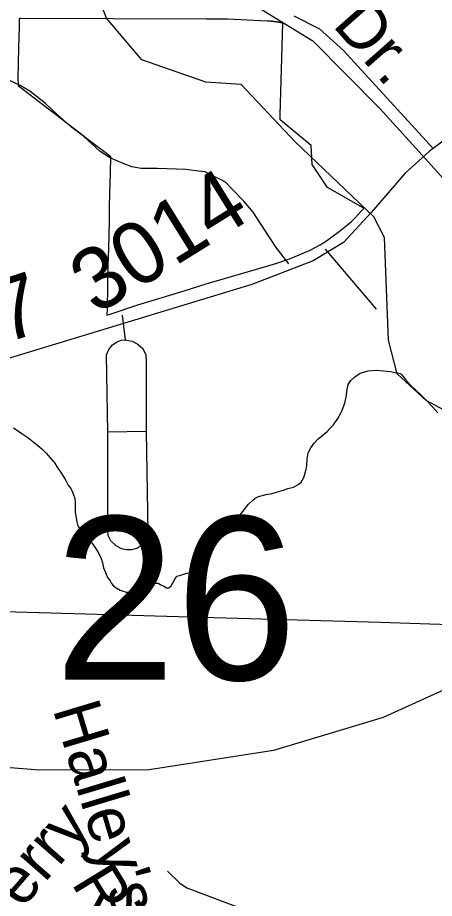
# Model space of a CAD drawing. Extents: x 2001466 to 31450019, y -30647475 to 847247.
# Drawn here: x 2049241 to 2050918, y 750972 to 754517 of the extents above; entities that cross this region are included whole.
import ezdxf

# ---------------------------------------------------------------- set-up
doc = ezdxf.new("R2010")
doc.units = 0
for name, color, linetype in [('Exist Boundary Political City Limit New Hole', 7, 'Continuous'), ('Exist Hydrographic Creek Single Shore', 7, 'Continuous'), ('Exist Hydrographic Misc Water Feature', 7, 'Continuous'), ('Exist Road Non-System Type 51', 7, 'Continuous'), ('Exist Road Non-System Type 51 Label', 7, 'Continuous'), ('Exist Road Secondary Mileage Hundredths English Label', 7, 'Continuous'), ('Exist Road Secondary Structure Standard Bridge Number Label', 7, 'Continuous'), ('Exist Road Secondary Type 51 Attributed', 7, 'Continuous'), ('Exist Road Secondary Type 51 Number Label', 7, 'Continuous'), ('Exist Utilities Electrical Transmission Line', 7, 'Continuous'), ('Map Preparation Boundary City Limit Buffer Line', 7, 'Continuous')]:
    doc.layers.add(name, color=color, linetype=linetype)

msp = doc.modelspace()

# ---------------------------------------------------------------- linework, layer by layer
at = {"layer": 'Exist Boundary Political City Limit New Hole'}
msp.add_lwpolyline([(2049601.2, 753346.2), (2049600.6, 753319.7), (2049609.1, 753322.3), (2049724.8, 753360.8), (2049911.1, 753417.5), (2050000, 753446.2), (2050243.6, 753516.4), (2050284.2, 753529.4), (2050334.9, 753546.5), (2050349.4, 753551.9), (2050418, 753581.1), (2050459, 753602.1), (2050470, 753608.9), (2050483.8, 753618.3), (2050536.8, 753657.2), (2050570.4, 753684.7), (2050584.4, 753696.9), (2050598, 753709.9), (2050610.9, 753723.2), (2050626.2, 753740.2), (2050634.2, 753749), (2050621.8, 753757.5), (2050488.4, 753833.6), (2050426.6, 753925.3), (2050422.1, 754002.2), (2050297.5, 754106), (2050297.5, 754107.6), (2050298, 754126.6), (2050302.9, 754307.9), (2050309.2, 754494.6), (2050307.2, 754495.1), (2050305.8, 754495.4), (2050303.9, 754495.8), (2050301.9, 754496.2), (2050300.4, 754496.5), (2050298.9, 754496.8), (2050297, 754497.1), (2050295, 754497.5), (2050293.5, 754497.8), (2050292, 754498.1), (2050290.1, 754498.4), (2050288.1, 754498.8), (2050286.1, 754499.1), (2050284.1, 754499.4), (2050282.6, 754499.6), (2050281.1, 754499.8), (2050279.2, 754500.1), (2050277.2, 754500.4), (2050275.2, 754500.6), (2050273.8, 754500.8), (2050272.2, 754500.9), (2050270.2, 754501.2), (2050268.8, 754501.4), (2050267.2, 754501.5), (2050265.2, 754501.8), (2050263.2, 754501.9), (2050261.4, 754502.1), (2050259.4, 754502.2), (2050257.4, 754502.4), (2050255.9, 754502.6), (2050254.4, 754502.6), (2050252.4, 754502.8), (2050250.9, 754502.9), (2050249.4, 754502.9), (2050247.4, 754503.1), (2050245.8, 754503.1), (2050085.8, 754510.3), (2050000, 754510.6), (2049253.6, 754513.6), (2049248, 754513.8), (2049247.2, 754479.6), (2049245.4, 754396.5), (2049242.6, 754270.8), (2049242.6, 754268.7), (2049243.5, 754251.4), (2049244, 754243.2), (2049291.1, 754207), (2049342.9, 754167.3), (2049386.5, 754133.9), (2049430.1, 754100.4), (2049473.8, 754066.9), (2049524.5, 754027.9), (2049593.5, 753975), (2049603.9, 753967), (2049614.9, 753958.6), (2049613.4, 753890.4), (2049611.5, 753808.5), (2049610.2, 753753.6), (2049609.1, 753698.6), (2049607.9, 753643.6), (2049606.6, 753588.6), (2049605, 753517.4), (2049603, 753423.9), (2049601.5, 753356.8), (2049601.2, 753346.2)], dxfattribs=at)
at = {"layer": 'Exist Hydrographic Creek Single Shore'}
for points in [[(2050993.1, 752917.9), (2050885, 752975.9), (2050768.1, 753083.3), (2050734.1, 753218.4), (2050717.1, 753632.2), (2050675, 753715.1), (2050358, 754016.9), (2050141.1, 754247.6), (2049999.2, 754257.2), (2049741, 754347.7), (2049599.1, 754514.7), (2049557.1, 754623.9), (2049407.2, 754689.2), (2049332.1, 754822), (2048931.1, 755187.8), (2048723.1, 755172.4), (2048614.1, 755230.4), (2048414.1, 755477.2), (2048222.2, 755635.4), (2048178.2, 755653.3)], [(2051317.7, 752062.8), (2051278.1, 751999.9), (2051120, 751885), (2050712.1, 751699.8), (2050271.1, 751567.7), (2049771.2, 751489.3), (2049329.1, 751488.5), (2048604.2, 751546), (2048113.1, 751621.7), (2046229.1, 752191.7)]]:
    msp.add_lwpolyline(points, dxfattribs=at)
at = {"layer": 'Exist Hydrographic Misc Water Feature'}
for points in [[(2050291, 752609.4), (2050311.3, 752615.6), (2050328.7, 752621.5), (2050351.1, 752627.5), (2050370.9, 752637.8), (2050382.8, 752647.8), (2050393.1, 752665.7), (2050400.7, 752693.8), (2050405, 752713.8), (2050406.6, 752741.5), (2050410.5, 752765.7), (2050420.8, 752785.6), (2050434.3, 752803.8), (2050450.5, 752821.7), (2050462.4, 752831.7), (2050486.6, 752851.9), (2050498.3, 752863.9), (2050512.6, 752878), (2050530.1, 752904.1), (2050544.2, 752930), (2050558.4, 752966), (2050564.1, 752995.9), (2050566.4, 753013.8), (2050571.9, 753040.1), (2050582.1, 753056), (2050598.1, 753071.9), (2050619.9, 753086), (2050652.3, 753096.1), (2050685.7, 753098.4), (2050713.8, 753096.1), (2050741.7, 753092.3), (2050754.2, 753090.4), (2050782.1, 753084.2)], [(2050782.1, 753084.2), (2050786, 753080.3), (2050802.4, 753060.4), (2050822.1, 753038.3), (2050842.1, 753018.7), (2050865.9, 752996.4), (2050888.3, 752974.7), (2050910.2, 752950.7), (2050932.2, 752926.7)], [(2049224.9, 752865.6), (2049258.5, 752843.4), (2049282.7, 752827.6), (2049303, 752811.6), (2049322.9, 752795.6), (2049338.9, 752781.8), (2049356.8, 752763.7), (2049372.7, 752745.8), (2049390.8, 752723.6), (2049400.8, 752707.9), (2049412.7, 752689.9), (2049425, 752671.8), (2049434.9, 752654), (2049444.9, 752635.9), (2049455, 752621.8), (2049459.3, 752613.8), (2049465, 752600), (2049471.4, 752582), (2049473.2, 752565.9), (2049473.4, 752546), (2049473.4, 752528.1), (2049475.5, 752510), (2049479.4, 752487.9), (2049483.1, 752471.9), (2049493.1, 752458.2), (2049505.2, 752444.2), (2049513.4, 752432), (2049527.8, 752418.1), (2049537.6, 752406), (2049549.3, 752390), (2049557.7, 752378.2), (2049565.5, 752364.1), (2049575.7, 752344.2), (2049583.5, 752322.4), (2049587.4, 752302.3), (2049595.4, 752284.1), (2049603.6, 752264.2), (2049613.7, 752250.5), (2049619.6, 752240.2), (2049627.8, 752230.5), (2049637.5, 752222.5), (2049654.1, 752212.3), (2049677.9, 752204.2), (2049702.1, 752204.6), (2049719.7, 752208.4), (2049735.5, 752216.5), (2049751.7, 752226.7), (2049769.9, 752236.5), (2049789.8, 752240.8), (2049807.5, 752240.5), (2049817.5, 752234.5), (2049829.8, 752228.6), (2049839.9, 752222.6), (2049849.7, 752222.8), (2049859.7, 752230.6), (2049869.8, 752248.9), (2049873.9, 752258.8), (2049883.5, 752268.7), (2049901.6, 752274.9), (2049921.7, 752280.8), (2049937.7, 752284.9), (2049951.4, 752290.9), (2049965.6, 752298.9), (2049975.4, 752307.1), (2049987.5, 752321.1), (2050011.5, 752357.3), (2050025.4, 752387.2), (2050043.3, 752412.9), (2050059.5, 752431.1), (2050079.4, 752451.2), (2050099.2, 752471.3), (2050125.1, 752501.1), (2050147.2, 752529.4), (2050171, 752559.4), (2050187.2, 752575.2), (2050197.1, 752583.5), (2050211.2, 752589.4), (2050240.9, 752597.5), (2050265.1, 752601.5), (2050291, 752609.4)]]:
    msp.add_lwpolyline(points, dxfattribs=at)
at = {"layer": 'Exist Road Non-System Type 51'}
for points in [[(2050352.8, 754524), (2050456.3, 754472.2), (2050552.1, 754384.1), (2050913.2, 753989.9)], [(2050333, 753526.1), (2050281.9, 753592.2), (2050239.2, 753657.1), (2050188.8, 753734.1), (2050151.7, 753778.9), (2050102.7, 753827.9), (2050077.3, 753854.4), (2050055.5, 753866.9), (2050027.8, 753879.4), (2049996.1, 753896.1), (2049958.2, 753900.9), (2049918.3, 753905.7), (2049804.4, 753910), (2049738.4, 753909.4), (2049700.5, 753916.1), (2049658.8, 753933), (2049611.3, 753954), (2049573.8, 753978.7), (2049507, 754040.1), (2049459.7, 754075.1), (2049398.8, 754128.3), (2049353.7, 754171.2), (2049290.7, 754220.5), (2049251.2, 754243.3), (2049203.6, 754266.3)], [(2050478.6, 753584.8), (2050683.7, 753344.3)], [(2049662.4, 753319), (2049674.8, 753220.1)], [(2049604.8, 752848.3), (2049598.6, 753159.9), (2049608.2, 753180.9), (2049623.6, 753200.2), (2049642.3, 753212.1), (2049658.2, 753218.4), (2049674.8, 753220.1)], [(2049674.8, 753220.1), (2049702.4, 753215), (2049725.7, 753202.5), (2049745.5, 753185.5), (2049757.4, 753159.3), (2049758.6, 753131.5), (2049758, 752851.1)], [(2049758, 752851.1), (2049764.8, 752447), (2049760.3, 752427.7), (2049751.2, 752407.8), (2049737.6, 752391.9), (2049720.6, 752380.5), (2049699.6, 752374.9), (2049679.7, 752375.4), (2049659.9, 752379.4), (2049637.7, 752391.9), (2049616.7, 752411.8), (2049606, 752432.2), (2049604.3, 752450.4), (2049604.8, 752848.3)], [(2049758, 752851.1), (2049604.8, 752848.3)], [(2049844.1, 751081.5), (2049892.6, 751034.9), (2049922.4, 751014.3), (2050157.5, 750926.6), (2050215.3, 750879.9), (2050262, 750810.8), (2050286.2, 750736.2), (2050289.9, 750646.5), (2050280.6, 750549.5), (2050276.9, 750471.1), (2050278.7, 750374), (2050280.2, 750317)]]:
    msp.add_lwpolyline(points, dxfattribs=at)
at = {"layer": 'Exist Road Secondary Type 51 Attributed'}
msp.add_lwpolyline([(2051556.5, 754475), (2051407.5, 754383.3), (2051125.1, 754161.1), (2051029, 754082.5), (2050984.5, 754043.8), (2050897.4, 753978), (2050800.7, 753890.9), (2050663.4, 753732.2), (2050553.1, 753612.2), (2050431.2, 753538.6), (2050184.4, 753442.6), (2048297.4, 752870.2), (2048081.9, 752843.8), (2047725.9, 752809), (2047401, 752795.4), (2047186.2, 752793.5), (2047053.7, 752828.1), (2045542.6, 753293.5), (2045137.1, 753407)], dxfattribs=at)
at = {"layer": 'Exist Utilities Electrical Transmission Line'}
for points in [[(2049452.4, 755191.7), (2049526.3, 754981.7), (2049838.3, 754787.4), (2050428.9, 754423.3), (2050699.4, 754151.7), (2050882.3, 753948.5)], [(2050882.3, 753948.5), (2051378, 753397.8), (2051522.5, 753226.8), (2051655.8, 753094.1), (2051756.1, 752992.6)], [(2049074.9, 752131.1), (2049233.9, 752125.6), (2049935.5, 752105.2), (2050701, 752083.6), (2051298.7, 752063.4), (2051317.7, 752062.8)]]:
    msp.add_lwpolyline(points, dxfattribs=at)
at = {"layer": 'Map Preparation Boundary City Limit Buffer Line'}
msp.add_lwpolyline([(2049601.2, 753346.2), (2049600.6, 753319.7), (2049609.1, 753322.3), (2049724.8, 753360.8), (2049911.1, 753417.5), (2050000, 753446.2), (2050243.6, 753516.4), (2050284.2, 753529.4), (2050334.9, 753546.5), (2050349.4, 753551.9), (2050418, 753581.1), (2050459, 753602.1), (2050470, 753608.9), (2050483.8, 753618.3), (2050536.8, 753657.2), (2050570.4, 753684.7), (2050584.4, 753696.9), (2050598, 753709.9), (2050610.9, 753723.2), (2050626.2, 753740.2), (2050634.2, 753749), (2050621.8, 753757.5), (2050488.4, 753833.6), (2050426.6, 753925.3), (2050422.1, 754002.2), (2050297.5, 754106), (2050297.5, 754107.6), (2050298, 754126.6), (2050302.9, 754307.9), (2050309.2, 754494.6), (2050307.2, 754495.1), (2050305.8, 754495.4), (2050303.9, 754495.8), (2050301.9, 754496.2), (2050300.4, 754496.5), (2050298.9, 754496.8), (2050297, 754497.1), (2050295, 754497.5), (2050293.5, 754497.8), (2050292, 754498.1), (2050290.1, 754498.4), (2050288.1, 754498.8), (2050286.1, 754499.1), (2050284.1, 754499.4), (2050282.6, 754499.6), (2050281.1, 754499.8), (2050279.2, 754500.1), (2050277.2, 754500.4), (2050275.2, 754500.6), (2050273.8, 754500.8), (2050272.2, 754500.9), (2050270.2, 754501.2), (2050268.8, 754501.4), (2050267.2, 754501.5), (2050265.2, 754501.8), (2050263.2, 754501.9), (2050261.4, 754502.1), (2050259.4, 754502.2), (2050257.4, 754502.4), (2050255.9, 754502.6), (2050254.4, 754502.6), (2050252.4, 754502.8), (2050250.9, 754502.9), (2050249.4, 754502.9), (2050247.4, 754503.1), (2050245.8, 754503.1), (2050085.8, 754510.3), (2050000, 754510.6), (2049253.6, 754513.6), (2049248, 754513.8), (2049247.2, 754479.6), (2049245.4, 754396.5), (2049242.6, 754270.8), (2049242.6, 754268.7), (2049243.5, 754251.4), (2049244, 754243.2), (2049291.1, 754207), (2049342.9, 754167.3), (2049386.5, 754133.9), (2049430.1, 754100.4), (2049473.8, 754066.9), (2049524.5, 754027.9), (2049593.5, 753975), (2049603.9, 753967), (2049614.9, 753958.6), (2049613.4, 753890.4), (2049611.5, 753808.5), (2049610.2, 753753.6), (2049609.1, 753698.6), (2049607.9, 753643.6), (2049606.6, 753588.6), (2049605, 753517.4), (2049603, 753423.9), (2049601.5, 753356.8), (2049601.2, 753346.2)], dxfattribs=at)

# ---------------------------------------------------------------- texts
at = {"layer": 'Exist Road Non-System Type 51 Label'}
for s, rotation, p in [('Dr.', 311.4647, (2050504.9, 754485.5)), ("Halley's Cir.", 286.7398, (2049382.1, 751734.3)), ('Wiseferry', 48.8978, (2048839.6, 750448)), ('Rimstone', 301.5195, (2049455, 751033.7))]:
    msp.add_text(s, height=190, rotation=rotation, dxfattribs=at).set_placement(p)
at = {"layer": 'Exist Road Secondary Mileage Hundredths English Label'}
msp.add_text('.87', height=250, rotation=17.8541, dxfattribs=at).set_placement((2048921.1, 753119.1))
at = {"layer": 'Exist Road Secondary Structure Standard Bridge Number Label'}
msp.add_text('26', height=656.17, dxfattribs=at).set_placement((2049389.1, 751852.2))
at = {"layer": 'Exist Road Secondary Type 51 Number Label'}
msp.add_text('3014', height=250, rotation=31.918, dxfattribs=at).set_placement((2049556.8, 753317.5))

doc.saveas('drawing.dxf')
